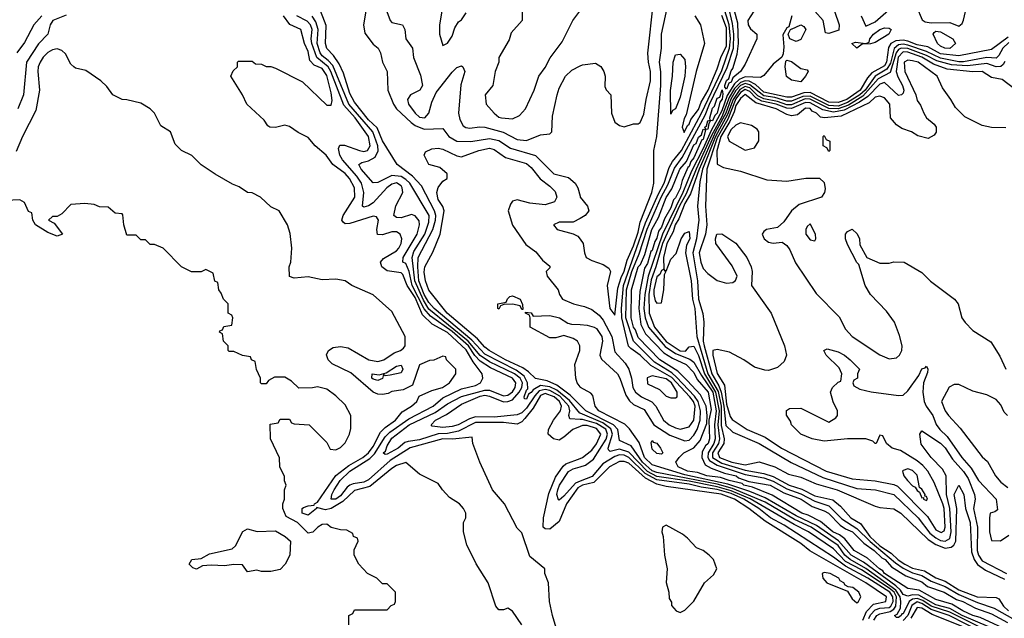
# Model space of a CAD drawing. Header units: inches. Extents: x 2380053 to 2584298, y 380219 to 546618.
# Tile 506 of 656: x 2487589 to 2491825, y 484618 to 487193. Entities that reach past the tile are written whole.
import ezdxf

# ---------------------------------------------------------------- set-up
doc = ezdxf.new("R2010")
doc.units = ezdxf.units.IN
doc.header["$MEASUREMENT"] = 0
doc.layers.add('C4488', color=7, linetype='Continuous')
doc.layers.add('C4498', color=7, linetype='Continuous')

msp = doc.modelspace()

# ---------------------------------------------------------------- linework, layer by layer
at = {"layer": 'C4488', "color": 2}
for points, elevation in [([(2490000, 485499.5), (2489999.6, 485499.6), (2489954.7, 485554.7), (2489899.5, 485599.5), (2489870, 485614.1), (2489830, 485618.8), (2489798.8, 485601.2), (2489790, 485588.6), (2489777.6, 485582.4), (2489770, 485560.5), (2489761.3, 485561.3), (2489759.6, 485570), (2489770, 485599.3), (2489775.8, 485604.2), (2489773.4, 485630), (2489759, 485659), (2489725.2, 485685.2), (2489590, 485754.1), (2489534.8, 485814.8), (2489372.3, 485950), (2489350, 485976.2), (2489330, 486010.8), (2489306.4, 486070), (2489301.7, 486130), (2489304.1, 486170), (2489367.1, 486290), (2489377.6, 486330), (2489379.2, 486350), (2489374.5, 486370), (2489318.6, 486478.6), (2489279.6, 486519.6), (2489213.2, 486570), (2489150, 486671.6), (2489126.9, 486726.9), (2489090, 486761.6), (2489030, 486837.4), (2489010, 486875.1), (2488982.2, 486962.2), (2488963.2, 487003.2), (2488938.7, 487038.7), (2488910, 487069.5), (2488904.4, 487090), (2488907.7, 487167.7), (2488876.2, 487250)], 14), ([(2489078.4, 487230), (2489068.4, 487170), (2489074.6, 487134.6), (2489110, 487087.3), (2489130.8, 487070), (2489142, 487050), (2489150.4, 487010), (2489170.4, 486969.6), (2489173.4, 486890), (2489196.9, 486830), (2489210.3, 486810), (2489273.8, 486750), (2489290, 486738), (2489330, 486722.2), (2489410, 486724), (2489435.8, 486690), (2489470, 486670.2), (2489530, 486669.2), (2489610, 486681.6), (2489650, 486673.2), (2489700.3, 486640.3), (2489808.2, 486608.2), (2489887.7, 486530), (2489950, 486514), (2489978.8, 486490), (2489990.8, 486470), (2490000, 486433.9)], 14), ([(2489168.3, 487228.3), (2489182.8, 487190), (2489190, 487181), (2489236, 487170), (2489246.8, 487150), (2489251, 487110), (2489278.8, 487070), (2489282.8, 487030), (2489314.2, 486954.2), (2489322.8, 486910), (2489310.5, 486889.5), (2489271.3, 486870), (2489257.3, 486850), (2489262, 486830), (2489290.7, 486790), (2489310, 486773.4), (2489332.3, 486770), (2489349.4, 486790), (2489362, 486838), (2489381, 486879), (2489450, 486967.7), (2489470, 486987.3), (2489490, 486994), (2489496, 486990), (2489504, 486970), (2489487.1, 486912.9), (2489476.4, 486790), (2489482.8, 486762.8), (2489496.8, 486736.8), (2489508.5, 486728.5), (2489526.2, 486726.2), (2489567.7, 486732.3), (2489590, 486730.3), (2489668.5, 486708.5), (2489730, 486677), (2489770, 486672.7), (2489830, 486698), (2489870, 486702), (2489878, 486710), (2489882, 486778), (2489901.2, 486870), (2489910, 486898), (2489937.2, 486950), (2489964.4, 486975.6), (2490000, 486993.7)], 18), ([(2489404.7, 487230), (2489396, 487170), (2489396, 487130), (2489410, 487082), (2489430, 487092), (2489450, 487122), (2489462, 487158), (2489476.5, 487183.5), (2489490, 487192), (2489510, 487222)], 22), ([(2489751.3, 487248.7), (2489750.7, 487189.3), (2489703.5, 487136.5), (2489694.4, 487105.6), (2489651, 487030), (2489651, 487010), (2489634.8, 486970), (2489624.7, 486910), (2489591.1, 486868.9), (2489596, 486830), (2489630.8, 486790), (2489650, 486774), (2489662, 486770), (2489710, 486766), (2489739.1, 486780.9), (2489766, 486810), (2489802.7, 486890), (2489822.7, 486950), (2489850, 486986.8), (2489871.8, 487028.2), (2489922.5, 487097.5), (2489969.3, 487190), (2489999, 487230)], 22), ([(2487684.6, 487210), (2487650.3, 487170), (2487610, 487095.1), (2487577, 487050)], 22), ([(2487790, 487212), (2487731.3, 487190), (2487720.7, 487170), (2487710.6, 487130), (2487670, 487089.6), (2487618.9, 487010), (2487605.5, 486870), (2487582, 486810)], 26), ([(2489896.6, 484576.6), (2489881.2, 484630), (2489869.2, 484690), (2489864, 484770), (2489848.7, 484810), (2489848, 484830), (2489783.9, 484883.9), (2489750, 484986), (2489730, 485006), (2489675.3, 485110), (2489624, 485170), (2489569, 485290), (2489539, 485370), (2489536.4, 485396.4), (2489451.7, 485388.3), (2489410, 485389.8), (2489269.6, 485350.4), (2489183.4, 485296.6), (2489090, 485213.8), (2489070, 485203.2), (2489023.8, 485196.2), (2489010.1, 485189.9), (2488998, 485182), (2488970, 485144.1), (2488950, 485129.9), (2488929.8, 485129.8), (2488932.8, 485150), (2488942.2, 485170), (2488967.8, 485210), (2489009.9, 485250.1), (2489095.4, 485304.6), (2489115.4, 485324.6), (2489162.2, 485397.8), (2489181.9, 485418.1), (2489263.7, 485476.3), (2489368.4, 485530), (2489410, 485565.8), (2489490, 485604.3), (2489550, 485618.5), (2489571.8, 485630), (2489581.6, 485650), (2489578.7, 485670), (2489540.3, 485720.3), (2489510, 485773), (2489430, 485846.9), (2489363.1, 485883.1), (2489322.5, 485922.5), (2489290, 485997.4), (2489256.1, 486050), (2489237, 486097), (2489230, 486103.5), (2489170, 486112.7), (2489147.1, 486130), (2489142.2, 486150), (2489153.8, 486166.2), (2489210, 486198.9), (2489221.1, 486210), (2489230.9, 486230), (2489233.3, 486250), (2489226, 486270), (2489210, 486280.7), (2489190, 486280.5), (2489150, 486266.6), (2489128.6, 486268.6), (2489125.1, 486290), (2489133, 486330), (2489124.8, 486344.8), (2489110, 486347.8), (2489010, 486316), (2488990, 486315.3), (2488981.2, 486321.2), (2488975.3, 486330), (2488981.2, 486350), (2489030.8, 486430), (2489029.7, 486470), (2489008.3, 486510), (2488990, 486530.8), (2488936.3, 486570), (2488907.3, 486610), (2488860.7, 486650), (2488830, 486686.6), (2488787, 486707), (2488750, 486734), (2488730, 486739), (2488690, 486729), (2488666, 486730), (2488656.4, 486736.4), (2488640.4, 486760.4), (2488566, 486830), (2488548, 486870), (2488498, 486950), (2488507.3, 486972.7), (2488526, 486990), (2488526, 487010), (2488530, 487014), (2488590, 487014), (2488603.6, 487003.6), (2488630, 487002), (2488650, 486992), (2488670, 486992), (2488690, 486984.7), (2488805.4, 486925.4), (2488910, 486824.7), (2488930, 486824.7), (2488934.2, 486845.8), (2488930, 486878), (2488910, 486952), (2488890, 486983.5), (2488856.8, 486996.8), (2488837.2, 487017.3), (2488830, 487056), (2488815, 487090), (2488799.5, 487150), (2488752.2, 487172.3), (2488724.5, 487210)], 26), ([(2490000, 485443.2), (2489968.5, 485430), (2489930, 485396.2), (2489910, 485384.5), (2489885.2, 485390), (2489862.7, 485410), (2489864.5, 485430), (2489885.1, 485470), (2489915.6, 485510), (2489920.8, 485530), (2489911.2, 485550), (2489888.8, 485570), (2489850, 485585.4), (2489830, 485576.8), (2489797.9, 485522.1), (2489763.1, 485476.9), (2489750, 485463), (2489730, 485452.6), (2489670, 485460.7), (2489550, 485460.5), (2489477.1, 485422.9), (2489430, 485413.2), (2489389.1, 485410.9), (2489310, 485385.6), (2489261.2, 485378.8), (2489246.5, 485373.5), (2489216.9, 485350), (2489170, 485323.1), (2489162, 485322), (2489152.7, 485330), (2489162.6, 485337.4), (2489170, 485359.3), (2489190, 485392.9), (2489264.8, 485450), (2489377, 485503), (2489430, 485540.2), (2489490, 485572.5), (2489590, 485599.8), (2489610, 485598.6), (2489670, 485574.7), (2489690, 485578.2), (2489710, 485592.2), (2489720.3, 485610), (2489723.9, 485630), (2489710, 485651.1), (2489614.6, 485694.6), (2489570, 485724.3), (2489547.8, 485747.8), (2489519.6, 485790), (2489450, 485852), (2489356.9, 485916.9), (2489329.3, 485949.3), (2489278.4, 486050), (2489264.2, 486110), (2489250, 486144.2), (2489237.2, 486150), (2489239.6, 486170), (2489299.3, 486270), (2489309.7, 486310), (2489307.8, 486327.8), (2489290, 486349.4), (2489274.7, 486354.7), (2489230, 486341), (2489210, 486341.3), (2489199.6, 486350), (2489208, 486392), (2489236.9, 486450), (2489235.4, 486470), (2489230, 486478.4), (2489210, 486490.7), (2489190, 486484.7), (2489168.8, 486470), (2489110, 486405.1), (2489090, 486391.6), (2489070, 486385.6), (2489064.5, 486390), (2489069.8, 486450), (2489059.8, 486490), (2489039.5, 486519.5), (2488977.4, 486590), (2488966.6, 486610), (2488960.7, 486639.3), (2488966.6, 486653.4), (2488987, 486653), (2489051, 486630), (2489070, 486626), (2489085.2, 486630), (2489097.2, 486650), (2489089.7, 486690), (2489033.1, 486770), (2488984.5, 486824.5), (2488928.2, 486970), (2488916.6, 486990), (2488867.7, 487030), (2488846.1, 487090), (2488843.2, 487110), (2488847.3, 487150), (2488840.3, 487170), (2488826.6, 487186.6), (2488781.3, 487210)], 22), ([(2490000, 485473.2), (2489956, 485476), (2489951.5, 485490), (2489956.5, 485510), (2489951.1, 485530), (2489912.8, 485572.8), (2489870, 485598.2), (2489850, 485602.6), (2489824.2, 485595.8), (2489805.2, 485574.8), (2489770, 485521), (2489750, 485502.2), (2489730, 485492.8), (2489630, 485482.8), (2489550, 485484), (2489524.2, 485475.8), (2489475.8, 485450), (2489450, 485442.6), (2489410, 485438), (2489364.1, 485444.1), (2489359.6, 485450), (2489378.7, 485470), (2489425.5, 485494.5), (2489490, 485538.8), (2489570, 485573.8), (2489590, 485576.9), (2489610, 485573.1), (2489670, 485548.8), (2489690, 485550.1), (2489710, 485557.7), (2489738.6, 485590), (2489749.9, 485610), (2489752, 485630), (2489742.4, 485650), (2489717.8, 485670), (2489610, 485721.2), (2489570, 485748.2), (2489518.4, 485810), (2489350, 485947.5), (2489326.2, 485986.2), (2489288.7, 486070), (2489277.9, 486170), (2489284.7, 486195.3), (2489331.9, 486270), (2489350, 486322), (2489351, 486351), (2489267.1, 486490), (2489250, 486505.7), (2489230, 486517.7), (2489190, 486523.2), (2489130, 486492.6), (2489110, 486491.6), (2489058, 486550), (2489048, 486570), (2489061.4, 486578.5), (2489090, 486585.7), (2489118, 486602), (2489131.4, 486628.6), (2489129.8, 486650.2), (2489109.1, 486710), (2489005.4, 486830), (2488935.8, 486995.8), (2488917.1, 487017.1), (2488890, 487037.4), (2488882, 487050), (2488869.3, 487090), (2488874.1, 487150), (2488863.9, 487183.9), (2488847.7, 487207.7)], 18), ([(2489749.4, 484589.4), (2489710, 484648), (2489690, 484662), (2489670, 484654), (2489650, 484654), (2489637.2, 484670), (2489605.2, 484770), (2489552.5, 484852.5), (2489513.6, 484933.6), (2489499, 484990), (2489499, 485030), (2489508.7, 485050), (2489509, 485070), (2489499, 485090), (2489482, 485110), (2489438, 485138), (2489408, 485170), (2489390, 485198), (2489310, 485238), (2489250, 485288), (2489210, 485275.1), (2489190, 485262.4), (2489095.3, 485184.7), (2489030, 485166.8), (2488979.6, 485120.4), (2488930, 485089.8), (2488904.4, 485084.4), (2488866, 485094), (2488866.8, 485090), (2488830, 485062), (2488804.7, 485070), (2488804.7, 485090), (2488810, 485094.9), (2488830, 485102), (2488856, 485104), (2488857.2, 485110), (2488870, 485118), (2488948.7, 485231.3), (2489005.2, 485274.8), (2489066.2, 485310), (2489090.3, 485329.7), (2489110, 485356.5), (2489141.3, 485418.7), (2489161.4, 485438.6), (2489205.6, 485470), (2489234.5, 485505.5), (2489275.3, 485530), (2489298, 485550), (2489307.3, 485572.7), (2489362.7, 485597.3), (2489408, 485610), (2489439, 485630), (2489466, 485670), (2489466, 485690), (2489426, 485730), (2489422, 485742), (2489410, 485746), (2489371.6, 485728.4), (2489352.7, 485727.3), (2489310, 485708.7), (2489279.8, 485620.2), (2489239.6, 485600.4), (2489190, 485593.2), (2489174.8, 485585.2), (2489150, 485580.9), (2489130, 485582.4), (2489110, 485591.1), (2489013.4, 485673.4), (2488932.9, 485712.9), (2488916.9, 485730), (2488909.4, 485750.6), (2488917.2, 485770), (2488938, 485782), (2488970, 485787.2), (2489001.8, 485781.8), (2489091.3, 485730), (2489130, 485723.1), (2489156, 485730), (2489200.1, 485759.9), (2489228, 485770), (2489240.4, 485779.6), (2489248, 485790), (2489248, 485830), (2489190, 485938), (2489109.3, 486009.3), (2489018, 486050), (2488990, 486069), (2488950, 486077.2), (2488890, 486073.2), (2488830, 486086), (2488770, 486081.2), (2488750, 486088.7), (2488749.3, 486129.3), (2488755.1, 486150), (2488759.5, 486210), (2488752.9, 486272.9), (2488742, 486310), (2488706, 486370), (2488670, 486388), (2488626, 486430), (2488590, 486448), (2488570, 486448.7), (2488533.6, 486473.6), (2488504.7, 486484.7), (2488430, 486528.7), (2488370, 486568.7), (2488330, 486608), (2488286, 486630), (2488258, 486658), (2488238, 486710), (2488196.4, 486736.4), (2488168.7, 486790), (2488150, 486808.7), (2488110, 486834), (2488050, 486848.7), (2488030, 486849), (2487990, 486869), (2487964.7, 486904.7), (2487938, 486930), (2487873.6, 486973.6), (2487830, 486984), (2487822, 486990), (2487810, 487002), (2487785.8, 487045.8), (2487770, 487060.9), (2487750, 487067.3), (2487730, 487063), (2487710, 487051.3), (2487690, 487031.6), (2487677, 487010), (2487668.8, 486990), (2487667, 486970), (2487674.4, 486890), (2487658.3, 486801.7), (2487601.6, 486690), (2487574.9, 486625.1)], 30), ([(2490000, 485534.8), (2489957.7, 485577.7), (2489900.7, 485620.7), (2489858.8, 485638.8), (2489808.9, 485648.9), (2489778.4, 485678.4), (2489754.5, 485694.5), (2489679.1, 485730), (2489608.4, 485770), (2489590, 485783.8), (2489559.3, 485819.4), (2489427.9, 485930), (2489350, 486029.6), (2489335.1, 486070), (2489330, 486106), (2489332, 486130), (2489366.7, 486193.3), (2489398.9, 486270), (2489415.6, 486370), (2489409.8, 486389.8), (2489390, 486419), (2489384.2, 486450), (2489390, 486471), (2489410, 486498), (2489428, 486510), (2489428, 486530), (2489397.2, 486557.2), (2489349.4, 486570), (2489329.2, 486610), (2489335.3, 486624.7), (2489362.7, 486637.3), (2489390, 486640.7), (2489410, 486636.3), (2489470, 486606.8), (2489490, 486602.8), (2489564, 486630), (2489610, 486640.3), (2489630, 486634.9), (2489679.6, 486599.6), (2489770, 486574.3), (2489790, 486556.4), (2489827.8, 486507.7), (2489870, 486477), (2489893.5, 486453.5), (2489900.4, 486430), (2489890, 486409.6), (2489850, 486396.9), (2489783.5, 486403.5), (2489730, 486418), (2489710, 486412.7), (2489700.4, 486399.6), (2489690.6, 486370), (2489708.9, 486308.9), (2489766.2, 486226.2), (2489810, 486194.8), (2489838.8, 486158.8), (2489870, 486132), (2489870, 486126), (2489854, 486110), (2489858, 486090), (2489906, 486030), (2489910.9, 486010.9), (2489924.7, 485990), (2489972, 485970), (2490000, 485963.7)], 10), ([(2489006, 484590), (2489006, 484630), (2489022, 484638), (2489030, 484654), (2489170, 484654), (2489187.3, 484672.7), (2489202, 484678), (2489206, 484690), (2489206, 484730), (2489170, 484766), (2489150, 484766), (2489126, 484790), (2489086, 484810), (2489048, 484850), (2489028, 484890), (2489028.4, 484911.6), (2489046, 484950), (2489042, 484962), (2489026, 484970), (2489022, 484982), (2488996.4, 484996.4), (2488970, 484998), (2488930, 485008.7), (2488910, 485022), (2488890, 485021.2), (2488871.3, 485010), (2488850, 484988.7), (2488830, 484984), (2488784.5, 485030), (2488736, 485056), (2488722, 485090), (2488722, 485110), (2488728.7, 485130), (2488728.7, 485170), (2488735.3, 485190), (2488728.9, 485208.9), (2488728.4, 485228.4), (2488708.7, 485270), (2488707.3, 485307.3), (2488668, 485390), (2488667.3, 485452.7), (2488702, 485458), (2488710, 485474), (2488750, 485474), (2488758, 485458), (2488770, 485454), (2488834, 485450), (2488910, 485374), (2488924.7, 485344.7), (2488950, 485342), (2488970, 485352), (2488990, 485372), (2489008.7, 485410), (2489013.6, 485433.6), (2489014, 485490), (2488990, 485535.3), (2488950, 485575.3), (2488910, 485604), (2488870, 485614), (2488848.9, 485608.9), (2488790, 485608), (2488758, 485638), (2488730, 485655.3), (2488685.4, 485654.6), (2488659.6, 485640.4), (2488650, 485626), (2488630, 485626), (2488626, 485630), (2488626, 485650), (2488608.4, 485688.4), (2488602, 485722), (2488586, 485730), (2488582, 485742), (2488548.4, 485748.4), (2488510, 485766), (2488490, 485766), (2488486, 485770), (2488486, 485790), (2488466, 485810), (2488462, 485842), (2488448.4, 485848.4), (2488450, 485854), (2488462, 485858), (2488467.3, 485872.7), (2488502, 485878), (2488506, 485910), (2488502, 485922), (2488486, 485930), (2488486, 485970), (2488466, 485990), (2488456.4, 486016.4), (2488446, 486030), (2488442, 486062), (2488428.4, 486068.4), (2488422, 486102), (2488390, 486118), (2488370, 486108), (2488328.4, 486108.4), (2488286, 486130), (2488206, 486210), (2488170, 486226), (2488150, 486226), (2488130, 486246), (2488110, 486246), (2488090, 486266), (2488050, 486266), (2488038, 486310), (2488033.6, 486353.6), (2488030, 486358), (2488000.4, 486360.4), (2487970, 486386), (2487932.7, 486387.3), (2487910, 486398), (2487870, 486402), (2487810, 486398), (2487770, 486358), (2487750, 486346), (2487730, 486346), (2487714, 486330), (2487738, 486318), (2487774, 486270), (2487750, 486262), (2487710, 486278), (2487658, 486310), (2487646, 486330), (2487642, 486362), (2487627.3, 486367.3), (2487610, 486406), (2487590, 486418), (2487530, 486415.3)], 34), ([(2490000, 486338.2), (2489970, 486322), (2489910, 486321.2), (2489886, 486310), (2489902, 486290), (2489970, 486271.3), (2489990, 486261), (2490000, 486248.1)], 14), ([(2490000, 485612.9), (2489988, 485630), (2489982, 485650), (2489978, 485710), (2489999, 485770), (2489999, 485790), (2489988.7, 485810), (2489970, 485821.2), (2489930, 485834), (2489895.5, 485824.5), (2489870, 485824.5), (2489786, 485870), (2489786, 485910), (2489782, 485922), (2489766, 485930), (2489766, 485934), (2489790, 485931.3), (2489798, 485918), (2489870, 485920.5), (2489911.3, 485910), (2489947.5, 485887.5), (2489963, 485883), (2490000, 485881)], 6), ([(2490000, 485184.2), (2489990, 485178.5), (2489942.3, 485110), (2489910, 485033.7), (2489870, 485001.5), (2489850, 485002), (2489841.3, 485010), (2489842.2, 485050), (2489865.1, 485154.9), (2489894.9, 485225.1), (2489927.3, 485272.7), (2489938.2, 485281.8), (2490000, 485305.1)], 22), ([(2490000, 485207.4), (2489980.5, 485199.5), (2489930, 485143.1), (2489910, 485126), (2489906.7, 485126.7), (2489900.3, 485150), (2489904.2, 485170), (2489911.9, 485190), (2489950, 485249.1), (2489970, 485260.5), (2490000, 485269.1)], 18)]:
    msp.add_lwpolyline(points, dxfattribs=dict(at, elevation=elevation))
for points, elevation in [([(2489750, 485946), (2489742, 485962), (2489710, 485968.7), (2489672.7, 485967.3), (2489658, 485962), (2489650, 485948), (2489646, 485950), (2489646, 485970), (2489682, 485978), (2489687.3, 485992.7), (2489698, 486002), (2489710, 486004.7), (2489742, 485990), (2489752, 485968), (2489754, 485946)], 6), ([(2489161.2, 485661.2), (2489154, 485666), (2489150, 485649.6), (2489130, 485640.9), (2489110, 485646), (2489103.7, 485650), (2489106, 485670), (2489135.3, 485664.7), (2489166.3, 485673.7), (2489210, 485703), (2489230, 485706.8), (2489237.6, 485690), (2489230, 485673.2), (2489183.3, 485663.3)], 26), ([(2488611.6, 484991.6), (2488690, 484994), (2488732, 484970), (2488754, 484950), (2488752, 484890), (2488732, 484850), (2488710, 484828), (2488670, 484819), (2488630, 484819), (2488610, 484825.2), (2488570, 484818), (2488548.4, 484848.4), (2488510, 484849.3), (2488470, 484842.9), (2488413.4, 484846.6), (2488376, 484844), (2488350, 484829.3), (2488334.6, 484834.6), (2488318, 484850), (2488329.5, 484870.5), (2488370, 484874.8), (2488405.6, 484894.4), (2488503.1, 484916.9), (2488518, 484930), (2488548.9, 484991.1), (2488570, 485002)], 34)]:
    msp.add_lwpolyline(points, close=True, dxfattribs=dict(at, elevation=elevation))
at = {"layer": 'C4498', "color": 2}
for points, elevation in [([(2490000, 485881), (2490030, 485879.3), (2490061, 485870), (2490070, 485864), (2490093.1, 485830), (2490097, 485810), (2490084.9, 485750), (2490091.8, 485731.8), (2490160.4, 485670), (2490171.8, 485650), (2490197.3, 485577.3), (2490212.8, 485552.8), (2490230, 485537), (2490275.4, 485515.4), (2490317.4, 485450), (2490385.7, 485405.7), (2490450, 485381.3), (2490470, 485384.2), (2490490, 485404.9), (2490503.4, 485430), (2490516.4, 485470), (2490518.3, 485510), (2490508, 485550), (2490493, 485573), (2490415.5, 485655.5), (2490394.2, 485674.2), (2490319.8, 485719.8), (2490229.9, 485809.9), (2490197.2, 485910), (2490199.7, 486030), (2490222.5, 486110), (2490254.5, 486185.5), (2490288.7, 486291.3), (2490349, 486430), (2490378.1, 486481.9), (2490406, 486554), (2490439.4, 486600.6), (2490537.6, 486782.4), (2490556.6, 486830), (2490633.3, 486986.7), (2490659.7, 487070), (2490661.7, 487130), (2490656.2, 487176.2), (2490617.9, 487337.9)], 6), ([(2490000, 486248.1), (2490014, 486230), (2490018.8, 486190), (2490026, 486170), (2490050, 486156.3), (2490099.9, 486139.9), (2490123.5, 486123.5), (2490130.5, 486110), (2490117.1, 486050), (2490128.5, 485950), (2490150, 485922), (2490162.4, 486037.6), (2490176.4, 486083.6), (2490190, 486110.4), (2490202.3, 486157.7), (2490230, 486219.5), (2490250, 486279.1), (2490258.1, 486321.9), (2490309.4, 486449.4), (2490317.2, 486490), (2490317.7, 486630), (2490329.7, 486690), (2490347.9, 486910), (2490348, 486968), (2490342.4, 487010), (2490350.8, 487070), (2490350.9, 487130), (2490384.5, 487290)], 14), ([(2490000, 486993.7), (2490010, 486998.8), (2490066.4, 487006.4), (2490090, 486992), (2490102.8, 486970), (2490107.3, 486950), (2490106, 486906), (2490111.6, 486891.6), (2490132, 486870), (2490134.8, 486790), (2490150, 486752), (2490170, 486738), (2490190, 486731.3), (2490230, 486744.7), (2490250, 486744.7), (2490258, 486750), (2490274.2, 486785.8), (2490283.7, 486850), (2490302.9, 486930), (2490303.6, 486970), (2490294.3, 487010), (2490291.3, 487048.7), (2490316.3, 487270)], 18), ([(2490748, 487230), (2490721.6, 487190), (2490723, 487170), (2490733.1, 487153.1), (2490760.5, 487130), (2490760.5, 487110), (2490710, 487000.9), (2490690.3, 486970), (2490656.9, 486943.1), (2490650, 486924.2), (2490639.6, 486920.4), (2490630, 486894.5), (2490622.2, 486902.3), (2490623.1, 486910), (2490630, 486931.5), (2490640.5, 486939.5), (2490650, 486972.2), (2490657.5, 486982.5), (2490676.1, 487043.9), (2490681.7, 487090), (2490678.3, 487178.3), (2490650, 487286)], 2), ([(2491447.6, 487250), (2491472, 487192), (2491484.2, 487184.2), (2491510, 487179.2), (2491590, 487180.5), (2491630, 487164.9), (2491644.1, 487175.9), (2491650, 487190.8), (2491668.8, 487271.2)], 10), ([(2490000, 485963.7), (2490019.3, 485959.3), (2490050, 485946), (2490081.5, 485921.5), (2490100.1, 485900.1), (2490137.2, 485830), (2490150, 485764), (2490194.6, 485714.6), (2490209.3, 485689.3), (2490221.3, 485650), (2490227.3, 485610), (2490238.3, 485590), (2490264.4, 485570), (2490309.3, 485549.3), (2490325.7, 485530), (2490358.4, 485470), (2490383.8, 485450), (2490410, 485436.9), (2490430, 485431.8), (2490470, 485441.3), (2490489.7, 485470), (2490495.4, 485530), (2490488.6, 485550), (2490472.7, 485570), (2490394.1, 485654.1), (2490304.7, 485704.7), (2490258.4, 485750), (2490217.7, 485777.7), (2490208.8, 485788.8), (2490179.5, 485910), (2490177.8, 485950), (2490187.2, 486050), (2490281.5, 486318.5), (2490336.8, 486443.2), (2490362.5, 486490), (2490382.7, 486557.3), (2490397.3, 486582.7), (2490436.9, 486630), (2490522.8, 486790), (2490610, 486974.7), (2490643.4, 487070), (2490647.1, 487110), (2490641.9, 487170), (2490617.2, 487250)], 10), ([(2491094.8, 487230), (2491114.4, 487170), (2491112.8, 487147.2), (2491070, 487133.2), (2491056.4, 487136.4), (2491045.6, 487190), (2491009.7, 487230)], 6), ([(2491209.2, 487210), (2491230, 487164.9), (2491270, 487183.6), (2491350, 487254)], 10), ([(2490910.5, 487209.5), (2490898, 487162), (2490890, 487158), (2490872.7, 487127.3), (2490875.9, 487075.9), (2490874, 487046), (2490868.2, 487031.8), (2490830, 487002), (2490790, 486952.7), (2490776.1, 486943.9), (2490710, 486946.9), (2490684.5, 486935.5), (2490663.8, 486916.3), (2490633.5, 486866.5), (2490610, 486800.2), (2490563.7, 486716.3), (2490530, 486638.8), (2490479.5, 486540.5), (2490442.6, 486450), (2490355, 486270), (2490292.3, 486090), (2490278.3, 486010), (2490274.7, 485950), (2490279.9, 485910), (2490294.4, 485870), (2490366.3, 485786.3), (2490410, 485756.4), (2490472.9, 485732.8), (2490490, 485719.1), (2490521.8, 485661.8), (2490571.2, 485590), (2490585.8, 485510), (2490577.7, 485450), (2490581, 485390), (2490575.9, 485370), (2490551, 485330), (2490549.5, 485310), (2490556.9, 485296.9), (2490590, 485276.9), (2490710, 485236.3), (2490790, 485221.3), (2490830, 485207.5), (2490890, 485174.9), (2490950, 485153.6), (2491010, 485121.2), (2491070, 485102), (2491126.3, 485046.3), (2491190, 485004.5), (2491247.4, 484947.4), (2491356.3, 484856.3), (2491390, 484833.5), (2491430, 484813.9), (2491470, 484801.8), (2491510, 484777.5), (2491570, 484754.2), (2491630, 484719.6), (2491710, 484685.5), (2491781.6, 484661.6), (2491870, 484611.6)], 6), ([(2490494, 487210), (2490518.7, 487170), (2490535.8, 487090), (2490499.7, 486970), (2490455.8, 486784.2), (2490447.2, 486767.2), (2490439.5, 486730), (2490447.7, 486707.7), (2490462.2, 486737.7), (2490470, 486743.8), (2490476.5, 486763.5), (2490510, 486806), (2490521.4, 486838.6), (2490550.4, 486890), (2490590, 486981.3), (2490605.3, 487030), (2490630, 487080.4), (2490630, 487157.6), (2490610, 487211.1)], 14), ([(2491842, 487118), (2491770, 487063.9), (2491630, 487037.2), (2491550, 487046.4), (2491496.3, 487076.3), (2491450, 487085.1), (2491410, 487101.1), (2491390, 487104.6), (2491358.1, 487101.9), (2491336.9, 487090), (2491326.4, 487073.6), (2491318.8, 487010), (2491310, 486994.6), (2491255.3, 486964.7), (2491237, 486943), (2491205.4, 486890), (2491148.1, 486850), (2491110, 486836), (2491070, 486838.7), (2490990, 486878.9), (2490962.2, 486877.8), (2490910, 486860.2), (2490890, 486859.3), (2490790, 486880.4), (2490754.3, 486914.3), (2490728.1, 486928.1), (2490710, 486929.9), (2490690, 486922.6), (2490663.8, 486896.2), (2490641.4, 486858.6), (2490610, 486775.3), (2490565.3, 486694.7), (2490499.1, 486550), (2490456.3, 486443.7), (2490427.9, 486392.1), (2490354.3, 486230), (2490326.5, 486130), (2490305.7, 486074.3), (2490296, 486010), (2490296.8, 485930), (2490319.8, 485870), (2490370, 485808.3), (2490430, 485767.9), (2490453.8, 485766.2), (2490470, 485785.5), (2490490, 485788.7), (2490510, 485748.2), (2490535.2, 485670), (2490583, 485590), (2490598.4, 485510), (2490592.2, 485450), (2490599.2, 485390), (2490595.5, 485370), (2490569.6, 485330), (2490569.1, 485310), (2490610, 485285.7), (2490710, 485254.4), (2490790, 485240.6), (2490830, 485227.2), (2490899.6, 485190), (2490953.6, 485173.6), (2491010, 485144.7), (2491087.9, 485127.9), (2491120.3, 485100.2), (2491164.2, 485050), (2491205.8, 485025.8), (2491247.2, 484970), (2491289.8, 484929.8), (2491338.1, 484898.1), (2491368.8, 484868.8), (2491396.5, 484850), (2491430, 484833.9), (2491482.4, 484822.4), (2491530, 484792.1), (2491570, 484776.8), (2491630, 484739.6), (2491708.5, 484710), (2491790, 484707.3), (2491802, 484702), (2491822, 484670), (2491842.8, 484650)], 10), ([(2491845, 487095), (2491818.1, 487070), (2491801.8, 487038.1), (2491790, 487027.1), (2491750, 487029.9), (2491650, 487012.2), (2491630, 487012.1), (2491550, 487026.9), (2491490, 487056.4), (2491410, 487083.9), (2491390, 487087.3), (2491370, 487084.7), (2491350.8, 487069.2), (2491334.9, 487005.1), (2491319.8, 486980.2), (2491270, 486949.9), (2491226.3, 486890), (2491204, 486870), (2491150, 486836.6), (2491110, 486821.4), (2491070, 486823.2), (2490990, 486863.1), (2490958.3, 486861.7), (2490910, 486841.7), (2490890, 486841.6), (2490837.4, 486857.4), (2490790, 486864.6), (2490730, 486913.2), (2490710, 486917.8), (2490690, 486909.3), (2490670, 486887.9), (2490648.5, 486851.5), (2490626.4, 486790), (2490582.6, 486710), (2490512.5, 486550), (2490475.7, 486444.3), (2490450, 486401.8), (2490424.4, 486335.6), (2490409.2, 486310), (2490400.4, 486279.6), (2490373, 486230), (2490358.6, 486170), (2490359.8, 486120.2), (2490350, 486114), (2490343, 486097), (2490330, 486087.3), (2490317.8, 486030), (2490317.2, 486010), (2490323.6, 485983.6), (2490330, 485973.4), (2490350, 485974.8), (2490360.3, 486030), (2490363.7, 486096.3), (2490368.7, 486108.7), (2490362, 486118), (2490370, 486111.3), (2490390, 486162.8), (2490413.3, 486186.7), (2490434.5, 486250), (2490450, 486274.8), (2490470, 486282), (2490471.9, 486250), (2490457.7, 486222.3), (2490453.6, 486190), (2490478.4, 486070), (2490483.9, 485990), (2490494.2, 485950), (2490503, 485830), (2490549.7, 485670), (2490593.6, 485593.6), (2490607.1, 485530), (2490606.8, 485446.8), (2490620.5, 485390), (2490618.9, 485370), (2490593.2, 485330), (2490599.6, 485310), (2490653.4, 485290), (2490710, 485277.6), (2490770, 485291.3), (2490838, 485270), (2490897.1, 485237.1), (2490950, 485225.5), (2491015.6, 485195.6), (2491105.5, 485170), (2491270, 485100.4), (2491290, 485094.4), (2491350, 485088.5), (2491379.5, 485070), (2491496.9, 484956.9), (2491530, 484935.9), (2491570, 484919.8), (2491596.9, 484923.1), (2491608, 484932), (2491616.5, 484950), (2491620.3, 485090), (2491609.8, 485150), (2491630, 485190.8), (2491650.3, 485150), (2491657.6, 485090), (2491677.8, 485030), (2491684.2, 484904.2), (2491695.7, 484870), (2491709.6, 484849.6), (2491744.5, 484824.5), (2491825.9, 484785.9)], 14), ([(2491827.4, 487012.6), (2491819.8, 487000.2), (2491810, 486992), (2491790, 486990.7), (2491750, 487005), (2491666.3, 486993.7), (2491598.1, 486998.1), (2491535.1, 487015.1), (2491490, 487039.1), (2491410, 487069.5), (2491381.5, 487070), (2491370, 487064.2), (2491360.3, 487050), (2491334, 486966), (2491282.3, 486937.7), (2491216.6, 486863.4), (2491154.5, 486825.5), (2491110, 486809.6), (2491070, 486810.9), (2490990, 486850.6), (2490968.3, 486851.7), (2490910, 486826.2), (2490890, 486827), (2490850, 486841), (2490790, 486852.6), (2490765.4, 486865.4), (2490730, 486899.4), (2490710, 486905.5), (2490686.8, 486893.2), (2490658.1, 486850), (2490634.5, 486785.5), (2490582.5, 486690), (2490526.6, 486550), (2490515.3, 486495.3), (2490505.3, 486390), (2490510.9, 486330), (2490508.7, 486310), (2490501, 486250), (2490485.3, 486190), (2490505, 486070), (2490510, 485990.8), (2490528.4, 485928.4), (2490531.9, 485891.9), (2490529.5, 485810.5), (2490533.8, 485790), (2490567, 485670), (2490597.3, 485617.3), (2490606.8, 485590), (2490619, 485530), (2490627.5, 485447.5), (2490657.8, 485417.8), (2490770.1, 485370.1), (2490907.6, 485287.6), (2491043.9, 485223.9), (2491190, 485175.5), (2491271.3, 485170), (2491350, 485150.2), (2491454.7, 485050), (2491504.2, 484984.2), (2491530, 484963.5), (2491550, 484953.1), (2491571.1, 484948.9), (2491590, 484960.3), (2491596.4, 484990), (2491591.1, 485090), (2491576.3, 485150), (2491575, 485230), (2491559.1, 485259.1), (2491509.7, 485310), (2491467.4, 485367.4), (2491461.2, 485410), (2491470, 485424.7), (2491550, 485371.5), (2491570, 485351.7), (2491602.7, 485302.7), (2491650, 485248.9), (2491670, 485218.4), (2491696.9, 485150), (2491699, 485130), (2491692.3, 485090), (2491709.5, 485010), (2491708.3, 484910), (2491713.4, 484890), (2491730, 484865), (2491834, 484810)], 18), ([(2491870, 486893.6), (2491816.2, 486936.2), (2491770, 486944.2), (2491730, 486969.6), (2491690, 486968.2), (2491579.8, 486979.8), (2491520.8, 487000.8), (2491470, 487031.5), (2491410, 487053.2), (2491390, 487054.2), (2491368.9, 487031.1), (2491360.1, 486970), (2491366.3, 486946.3), (2491386.9, 486910), (2491392.8, 486890), (2491390, 486877.2), (2491382.8, 486870), (2491370, 486866), (2491310, 486923), (2491290, 486915.1), (2491237.8, 486862.2), (2491202.2, 486837.8), (2491136.2, 486803.8), (2491090, 486795.6), (2491045, 486805), (2490990, 486835.8), (2490970, 486837.2), (2490910, 486811.1), (2490890, 486812.5), (2490843.5, 486830), (2490782.2, 486842.2), (2490756.5, 486856.5), (2490730, 486883.9), (2490710, 486892.8), (2490690, 486880.1), (2490670, 486852.8), (2490635.5, 486764.4), (2490590, 486685.2), (2490545.5, 486550), (2490539.3, 486390), (2490544.9, 486310), (2490539.1, 486270), (2490512, 486190), (2490519, 486150), (2490530, 486122), (2490550, 486100.7), (2490590, 486070.8), (2490630, 486058.8), (2490657.2, 486062.8), (2490668.9, 486071.1), (2490675.3, 486090), (2490654.5, 486134.5), (2490584, 486230), (2490582, 486250), (2490588, 486270), (2490610, 486271.3), (2490670, 486231), (2490717.3, 486170), (2490736, 486130), (2490741, 486110), (2490738, 486050), (2490822.8, 485930), (2490879.3, 485790), (2490887.7, 485750), (2490878, 485722), (2490850, 485696), (2490810, 485683.7), (2490795.5, 485684.5), (2490750, 485698), (2490704, 485730), (2490642.5, 485762.5), (2490590, 485774.5), (2490570.9, 485769.1), (2490570.7, 485749.3), (2490590, 485670.5), (2490621.2, 485621.2), (2490630, 485539.3), (2490645.2, 485485.2), (2490653.6, 485473.6), (2490719.3, 485430), (2490796.8, 485396.8), (2490866, 485350), (2491059.3, 485250), (2491170, 485217.8), (2491270, 485209.3), (2491350, 485193.6), (2491365.7, 485185.7), (2491495, 485055.1), (2491530, 484998.3), (2491553.3, 484986.7), (2491566.5, 484993.5), (2491570.5, 485009.5), (2491566.6, 485090), (2491561, 485110), (2491522.6, 485202.6), (2491496.3, 485250), (2491475.2, 485275.2), (2491450, 485295.8), (2491378.9, 485338.9), (2491342, 485350), (2491318, 485370), (2491302, 485402), (2491290, 485406), (2491274, 485370), (2491270, 485369.2), (2491259, 485379), (2491229.1, 485389.1), (2491150, 485389.3), (2491050, 485379), (2490998, 485390), (2490949, 485410), (2490909.2, 485450), (2490905.2, 485465.2), (2490888.4, 485491.6), (2490888.4, 485511.6), (2490900.4, 485519.6), (2490950, 485522), (2491070, 485462), (2491100.4, 485479.6), (2491108, 485490), (2491108, 485510), (2491088.9, 485548.9), (2491078, 485590), (2491086, 485610), (2491110, 485634), (2491122, 485638), (2491126, 485670), (2491114.6, 485694.6), (2491058, 485750), (2491048.7, 485770), (2491063.1, 485776.9), (2491110, 485764.7), (2491138, 485750), (2491162, 485730), (2491202, 485690), (2491194, 485670), (2491194, 485650), (2491178, 485642), (2491174, 485630), (2491178, 485618), (2491203.6, 485603.6), (2491251.6, 485591.6), (2491370, 485576), (2491390, 485578), (2491410, 485596), (2491457.5, 485662.5), (2491470, 485690.8), (2491484.7, 485695.3), (2491490, 485702), (2491496, 485690), (2491494.8, 485674.8), (2491478, 485630), (2491474.9, 485590), (2491479.6, 485550), (2491488.9, 485530), (2491517.3, 485490), (2491531.3, 485451.3), (2491547, 485430), (2491579.1, 485399.1), (2491642.8, 485310), (2491683.1, 485263.1), (2491713.4, 485210), (2491790.4, 485130), (2491795.3, 485084.7), (2491784.7, 485075.3), (2491764.7, 485070), (2491761, 485050), (2491760.7, 484990), (2491770, 484952), (2491808.4, 484951.6), (2491844, 484976)], 22), ([(2491832, 486728), (2491770, 486728.7), (2491730, 486738), (2491654.6, 486774.6), (2491614.6, 486814.6), (2491595.3, 486850), (2491559, 486899), (2491536, 486950), (2491454, 487010), (2491430, 487015.6), (2491410, 487018.7), (2491394, 487010), (2491397, 486970), (2491444.9, 486870), (2491450, 486844.7), (2491464.5, 486824.5), (2491478.8, 486790), (2491490, 486771.3), (2491523.6, 486743.6), (2491532, 486730), (2491531.6, 486708.4), (2491523.6, 486696.4), (2491498, 486682), (2491453.6, 486693.6), (2491426, 486710), (2491384.7, 486724.7), (2491360.9, 486740.9), (2491335.3, 486770), (2491332.7, 486830), (2491310, 486857), (2491290, 486864.5), (2491270, 486859.7), (2491244.2, 486835.8), (2491122.6, 486777.4), (2491051.1, 486771.1), (2491034, 486774), (2491017.2, 486790), (2490998.7, 486798.7), (2490990, 486810.6), (2490970, 486811.6), (2490935.8, 486784.2), (2490910, 486779.1), (2490890, 486784.7), (2490843, 486810), (2490755.6, 486835.6), (2490710, 486871.6), (2490690, 486854.2), (2490670, 486823.5), (2490663.5, 486796.5), (2490644.7, 486755.3), (2490605, 486690), (2490588.4, 486628.4), (2490590, 486571.3), (2490617.3, 486557.3), (2490690, 486540.5), (2490803.4, 486503.4), (2490890, 486498.4), (2490970.7, 486510.7), (2491030, 486511.3), (2491050, 486492), (2491054.4, 486465.6), (2491051, 486450), (2491038, 486430), (2490942.4, 486397.6), (2490909.1, 486370.9), (2490877, 486323), (2490850, 486299), (2490802, 486290), (2490790, 486282), (2490782.8, 486270), (2490791.3, 486250), (2490810, 486236), (2490830, 486231), (2490870, 486236), (2490890, 486221), (2490902.5, 486202.5), (2490926.2, 486146.2), (2491015.1, 486015.1), (2491114.3, 485914.3), (2491142, 485862), (2491170, 485830.6), (2491290, 485750.5), (2491330, 485734), (2491361.2, 485738.8), (2491374, 485750), (2491384, 485770), (2491385.2, 485790), (2491374.8, 485834.8), (2491352.1, 485892.1), (2491318.9, 485938.9), (2491249.2, 486010), (2491226, 486050), (2491199, 486139), (2491190, 486148), (2491150, 486226), (2491142, 486250), (2491142, 486270), (2491150, 486282), (2491170, 486292), (2491191.6, 486271.6), (2491202, 486250), (2491203.6, 486223.6), (2491234, 486170), (2491290, 486144.7), (2491330, 486144.7), (2491350, 486151.3), (2491394, 486150), (2491470, 486104.7), (2491507.5, 486067.5), (2491610.7, 485990.7), (2491626, 485970), (2491642.8, 485910), (2491656, 485890), (2491690, 485856), (2491766.4, 485806.4), (2491805.4, 485745.4), (2491832, 485690)], 26), ([(2491857.6, 484557.6), (2491721.5, 484621.5), (2491689.7, 484630), (2491646.9, 484650), (2491599, 484679), (2491530, 484698.8), (2491458.4, 484738.4), (2491410, 484745.8), (2491309.9, 484810), (2491302, 484822), (2491287.7, 484830), (2491236.6, 484876.6), (2491178.9, 484910), (2491139.6, 484959.6), (2491116.6, 484976.6), (2491087.7, 484990), (2491034.3, 485034.3), (2490981.2, 485061.2), (2490954, 485070), (2490826.7, 485146.7), (2490742.3, 485182.3), (2490704.2, 485190), (2490697.4, 485197.4), (2490642, 485210), (2490603.9, 485223.9), (2490546, 485230), (2490504.7, 485244.7), (2490462.7, 485250), (2490421.6, 485270), (2490412.7, 485290), (2490426, 485310), (2490446.6, 485330), (2490490, 485351.7), (2490516.9, 485383.1), (2490544.7, 485455.3), (2490546.3, 485490), (2490541.8, 485530), (2490518.6, 485578.6), (2490460.6, 485640.6), (2490420.6, 485680.6), (2490343.1, 485730), (2490250, 485825.4), (2490238.5, 485858.5), (2490229.9, 485870), (2490219.4, 485910), (2490220.9, 486030), (2490249.4, 486130), (2490260.1, 486139.9), (2490278, 486182), (2490308.8, 486290), (2490338, 486342), (2490370, 486428.2), (2490394.3, 486465.7), (2490428.6, 486550), (2490457.3, 486582.7), (2490490, 486654), (2490499.3, 486660.7), (2490510, 486688), (2490522.5, 486697.5), (2490530, 486722), (2490539.3, 486719.3), (2490530, 486677.6), (2490523.7, 486676.3), (2490490, 486598), (2490477.2, 486582.8), (2490470, 486561.1), (2490463.2, 486556.8), (2490439.2, 486500.8), (2490430, 486466.3), (2490410, 486426.4), (2490401.5, 486418.5), (2490390, 486383), (2490363.2, 486336.8), (2490350, 486299.7), (2490337.3, 486282.7), (2490330, 486252.3), (2490321, 486239), (2490310, 486200.5), (2490304.2, 486195.8), (2490290, 486144.2), (2490276.8, 486123.2), (2490256.5, 486023.5), (2490253, 485950), (2490261.7, 485881.7), (2490281.6, 485841.6), (2490360.4, 485760.4), (2490397.2, 485737.2), (2490456.5, 485710), (2490490, 485675.2), (2490504.3, 485644.3), (2490551.6, 485590), (2490564.1, 485515.9), (2490553.4, 485470), (2490556.6, 485390), (2490550.8, 485370), (2490540, 485360), (2490525.9, 485334.1), (2490523.2, 485310), (2490538.3, 485278.3), (2490563.6, 485263.6), (2490621.4, 485241.4), (2490672.2, 485230), (2490682.2, 485222.2), (2490726.7, 485206.7), (2490818.4, 485190), (2490876.9, 485156.9), (2490951.4, 485130), (2490999, 485099), (2491050, 485080.7), (2491068.5, 485070), (2491118.5, 485018.5), (2491142, 485002), (2491171.3, 484990), (2491220.8, 484940.8), (2491264.9, 484910), (2491297.5, 484877.5), (2491312.8, 484870), (2491339.4, 484839.4), (2491401, 484801), (2491470, 484774.3), (2491495, 484755.1), (2491566, 484730), (2491619, 484699), (2491646, 484690), (2491701.3, 484661.3), (2491770, 484636.5), (2491839.4, 484599.4)], 2), ([(2490000, 486433.9), (2490001, 486430), (2490031.3, 486390), (2490038, 486370), (2490022, 486350), (2490000, 486338.2)], 14), ([(2491816.1, 484556.1), (2491643.4, 484630), (2491590, 484660.1), (2491530, 484676.1), (2491456.7, 484716.7), (2491430, 484719), (2491410, 484712.7), (2491390, 484720.3), (2491378.5, 484738.5), (2491357.8, 484757.8), (2491218.6, 484858.6), (2491165.6, 484890), (2491111.4, 484951.4), (2491017.1, 485017.1), (2490930, 485058.7), (2490795.8, 485135.8), (2490730, 485163.5), (2490635.2, 485195.2), (2490450, 485234.6), (2490310, 485277.4), (2490276.5, 485310), (2490253.6, 485373.6), (2490213, 485433), (2490192.4, 485452.4), (2490080.5, 485510), (2490065.6, 485530), (2490055.5, 485575.5), (2490046, 485586), (2490002, 485610), (2490000, 485612.9)], 6), ([(2491839, 485490), (2491824.5, 485504.5), (2491810, 485535.3), (2491790, 485559), (2491750, 485579), (2491690, 485595.3), (2491630, 485624), (2491610, 485624), (2491587.9, 485612.1), (2491554.8, 485550), (2491570.7, 485510), (2491584.9, 485490), (2491635.1, 485435.1), (2491730, 485312), (2491752.7, 485292.7), (2491786.8, 485230), (2491810, 485204), (2491839.9, 485179.9)], 26), ([(2491746, 484566), (2491590, 484644.3), (2491510, 484669.9), (2491474.3, 484694.3), (2491450, 484703.4), (2491430, 484699.9), (2491416.1, 484690), (2491390, 484637.4), (2491383.6, 484636.4), (2491382, 484630), (2491370, 484621.5), (2491360.7, 484620.7), (2491352, 484630), (2491364.4, 484635.6), (2491378.7, 484661.3), (2491380.2, 484690), (2491376.4, 484710), (2491358.8, 484738.8), (2491230, 484831.3), (2491161.4, 484870), (2491139.3, 484890), (2491110.2, 484930.2), (2490994.2, 485010), (2490922.9, 485043), (2490796.8, 485116.8), (2490656, 485176), (2490590, 485194.9), (2490330, 485244.5), (2490310, 485252.6), (2490268.2, 485290), (2490219.2, 485359.2), (2490170, 485382), (2490161.8, 485430), (2490144.2, 485450), (2490024.5, 485510), (2490000, 485534.8)], 10), ([(2491264.1, 484610), (2491276.8, 484630), (2491290, 484637.5), (2491333.6, 484646.4), (2491350, 484657), (2491358.7, 484670), (2491361, 484710), (2491350.6, 484730.6), (2491330, 484748), (2491210, 484826), (2491142.5, 484862.5), (2491090, 484916.8), (2490982.6, 484990), (2490921, 485021), (2490732.2, 485132.2), (2490650, 485166.1), (2490590, 485183.5), (2490470, 485207.4), (2490330, 485228.1), (2490289.7, 485249.7), (2490210, 485332.7), (2490170, 485344.7), (2490130, 485335.1), (2490122.2, 485342.2), (2490121.4, 485350), (2490139.9, 485410), (2490132.9, 485432.9), (2490098.6, 485458.6), (2490000, 485499.5)], 14), ([(2490000, 485269.1), (2490024, 485276), (2490058.1, 485301.9), (2490112.2, 485387.8), (2490118, 485410), (2490110.8, 485430.8), (2490070, 485455.8), (2490010, 485472.5), (2490000, 485473.2)], 18), ([(2490000, 485305.1), (2490010, 485308.9), (2490050, 485341.7), (2490070, 485368.8), (2490089.7, 485410), (2490070, 485433.7), (2490030, 485447.7), (2490010, 485447.4), (2490000, 485443.2)], 22), ([(2491242.9, 484617.1), (2491250, 484633), (2491270, 484654.5), (2491290, 484661.5), (2491330, 484664.7), (2491337.2, 484670), (2491346.7, 484690), (2491345.8, 484710), (2491332.7, 484730), (2491238.2, 484790), (2491141.7, 484841.7), (2491090, 484881), (2490878, 485018), (2490819.8, 485050), (2490768.8, 485090), (2490704.4, 485130), (2490650, 485154.1), (2490590, 485172.2), (2490521.5, 485181.5), (2490470, 485194.7), (2490330, 485213.9), (2490280.7, 485240.7), (2490210, 485309.9), (2490190, 485318.8), (2490170, 485321.4), (2490150, 485313.6), (2490098.3, 485281.7), (2490051.7, 485228.4), (2490000, 485207.4)], 18), ([(2491216.5, 484610), (2491232.9, 484647.1), (2491261.7, 484678.3), (2491314.7, 484690), (2491318.5, 484710), (2491229.7, 484770), (2490988.4, 484908.4), (2490950, 484939.3), (2490796.1, 485036.1), (2490726, 485090), (2490664.7, 485130), (2490607.7, 485152.3), (2490370, 485184.4), (2490330, 485195.4), (2490281, 485221), (2490210, 485285), (2490190, 485292.7), (2490170, 485291.6), (2490126.5, 485270), (2490058.7, 485201.3), (2490010, 485189.8), (2490000, 485184.2)], 22), ([(2491734.5, 484554.5), (2491588, 484630), (2491510, 484655.6), (2491470, 484681.5), (2491450, 484688.3), (2491427.5, 484672.5), (2491410.6, 484630), (2491390, 484607.6)], 14), ([(2491676.1, 484570), (2491514.7, 484634.7), (2491470, 484662), (2491450, 484663.5), (2491422.3, 484617.7)], 18)]:
    msp.add_lwpolyline(points, dxfattribs=dict(at, elevation=elevation))
for points, elevation in [([(2490930, 487099), (2490902, 487110), (2490895.3, 487130), (2490906, 487154), (2490910, 487152), (2490949.3, 487170.7), (2490962.8, 487162.8), (2490971, 487150), (2490950, 487108)], 6), ([(2491190, 487069.7), (2491169.5, 487090.5), (2491184.2, 487095.8), (2491230, 487090.7), (2491244, 487096), (2491246.6, 487110), (2491262.4, 487130), (2491290, 487150.3), (2491310, 487158.4), (2491330, 487156.3), (2491338.8, 487150), (2491327.7, 487130), (2491270, 487095.1), (2491250, 487088.3), (2491213.2, 487086.8)], 6), ([(2491590, 487069), (2491569.3, 487070), (2491550, 487078.3), (2491538.3, 487090), (2491518.4, 487130), (2491522.6, 487137.4), (2491530, 487143), (2491550, 487140.3), (2491604, 487110), (2491615.5, 487090)], 6), ([(2490390, 486786), (2490388.4, 486888.4), (2490398, 486950), (2490400.9, 487010), (2490410, 487042), (2490430, 487044.7), (2490450, 487022), (2490453.7, 486990), (2490450.3, 486950), (2490430, 486859), (2490410, 486808.7), (2490398, 486802)], 10), ([(2490950, 486926), (2490910, 486932.3), (2490888, 486948), (2490882.9, 486990), (2490885.2, 487014.8), (2490890, 487018), (2490910, 487013.4), (2490950, 486983), (2490977.5, 486977.5), (2490980.7, 486970), (2490970.4, 486949.7)], 6), ([(2490570, 486757.4), (2490560.4, 486759.6), (2490553.3, 486746.7), (2490550, 486722), (2490540.5, 486720.5), (2490537, 486730), (2490544.4, 486735.6), (2490550, 486757.1), (2490559.7, 486760.3), (2490558.3, 486770), (2490570, 486811.8), (2490578.6, 486821.4), (2490590, 486855.2), (2490601.2, 486858.8), (2490611, 486891), (2490614.5, 486874.5), (2490611.2, 486851.2), (2490601.5, 486838.5), (2490590.1, 486790), (2490579.4, 486780.6)], 2), ([(2490690, 486749.4), (2490670, 486739.5), (2490650, 486720.9), (2490634, 486690), (2490641, 486670), (2490710, 486630.8), (2490750, 486642), (2490769, 486671), (2490769, 486710), (2490761.2, 486721.2), (2490737, 486737)], 30), ([(2491070, 486626), (2491062, 486642), (2491046, 486650), (2491046, 486690), (2491050, 486694), (2491058, 486678), (2491074, 486670), (2491074, 486630)], 26), ([(2490990, 486314), (2490976.9, 486303.1), (2490971.3, 486290), (2490971.3, 486270), (2490990, 486246), (2491010, 486242), (2491014, 486250), (2491012.7, 486270)], 30), ([(2490310, 485660.7), (2490288, 485652), (2490290, 485626), (2490341.4, 485601.4), (2490370, 485573), (2490390, 485566.4), (2490410, 485566), (2490417.2, 485570), (2490418.3, 485590), (2490392.7, 485630), (2490370, 485648.3)], 14), ([(2490350, 485324), (2490330, 485327), (2490310, 485345.2), (2490306.3, 485373.7), (2490310, 485382), (2490314.8, 485374.8), (2490330, 485370.7), (2490346, 485350), (2490356, 485330)], 2), ([(2491410, 485260.7), (2491390, 485253.2), (2491386.8, 485250), (2491393.4, 485230), (2491408.4, 485210), (2491430, 485188), (2491442, 485182), (2491450, 485166.8), (2491459.9, 485159.9), (2491470, 485136), (2491476.9, 485136.9), (2491478, 485130), (2491490, 485124), (2491495.1, 485130), (2491490, 485142), (2491483.1, 485143.1), (2491484, 485150), (2491470, 485173.2), (2491460.1, 485180.1), (2491450, 485234), (2491430, 485253)], 26), ([(2490370, 485018), (2490354, 485010), (2490352, 484990), (2490358, 484970), (2490362.8, 484890), (2490374.8, 484830), (2490371.1, 484771.1), (2490382, 484730), (2490383.6, 484703.6), (2490392.7, 484687.3), (2490392.7, 484672.7), (2490414, 484650), (2490430, 484642), (2490450, 484652), (2490490, 484691.3), (2490535.3, 484770), (2490574.6, 484805.4), (2490588.7, 484830), (2490574, 484870), (2490555.3, 484890), (2490530, 484908.7), (2490500.2, 484920.2), (2490462.5, 484962.5), (2490440.1, 484980.1)], 26), ([(2491050, 484815.3), (2491042, 484810), (2491044.7, 484790), (2491062, 484770), (2491150, 484734), (2491170, 484702), (2491190, 484684.7), (2491198, 484690), (2491208, 484710), (2491199, 484730), (2491174, 484750), (2491152.9, 484752.9), (2491140.2, 484760.2), (2491135.3, 484770), (2491119, 484779), (2491113.2, 484790), (2491075.3, 484810)], 26)]:
    msp.add_lwpolyline(points, close=True, dxfattribs=dict(at, elevation=elevation))

doc.saveas('drawing.dxf')
